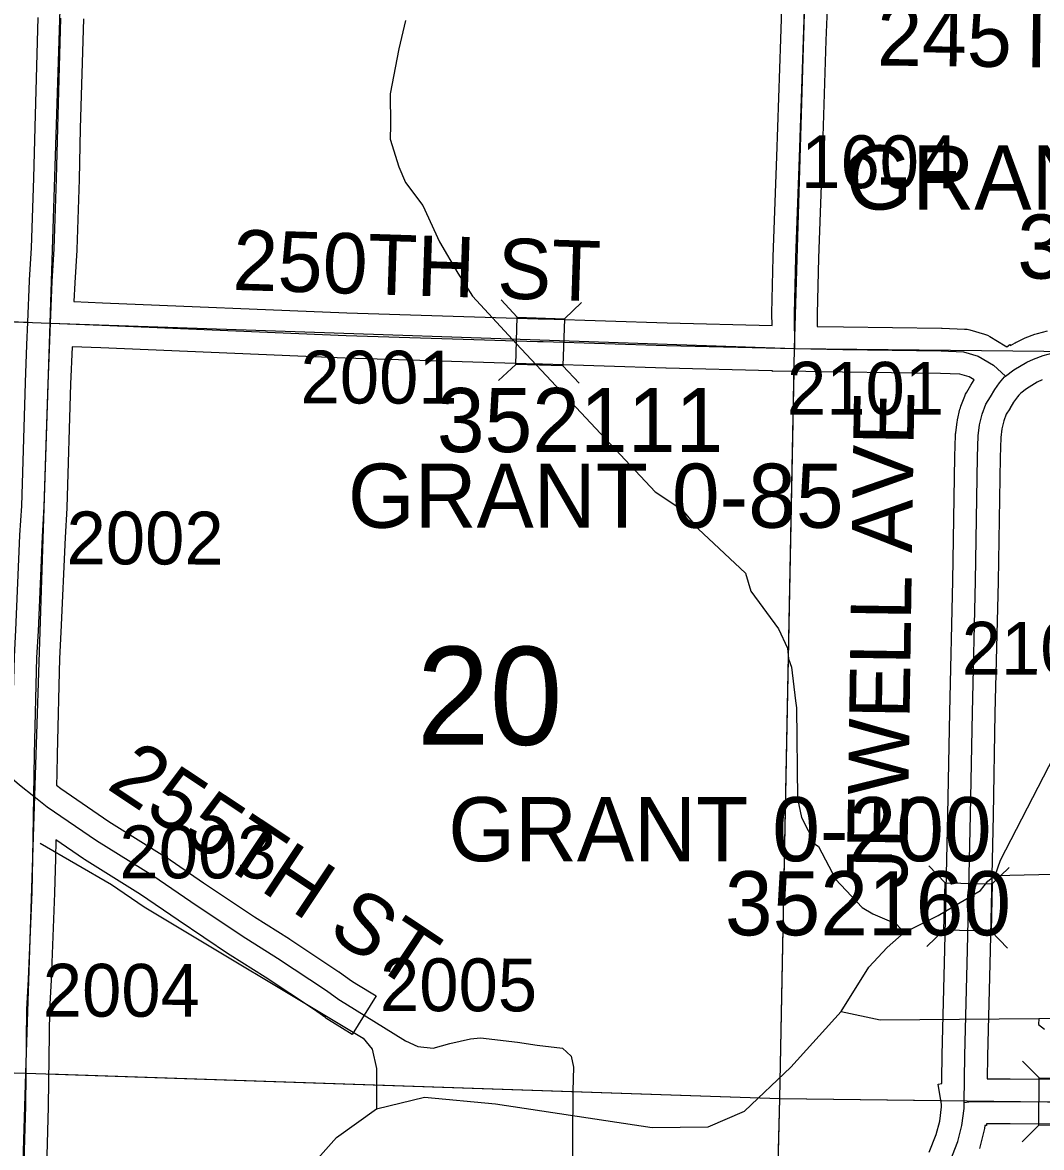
# Model space of a CAD drawing. Extents: x -157.2 to -99.3, y 12.2 to 46.2.
# Drawn here: x -128.001 to -126.65, y 24.362 to 25.853 of the extents above; entities that cross this region are included whole.
import ezdxf

# ---------------------------------------------------------------- set-up
doc = ezdxf.new("R2010")
doc.units = 0
for name, color, linetype in [('tdCoHydroRiver', 7, 'Continuous'), ('tdCoSecRdNmbr', 7, 'Continuous'), ('tdCoSecRdTxt', 7, 'Continuous'), ('tdCoSecRteBand', 7, 'Continuous'), ('tdCoSecRteCL', 7, 'Continuous'), ('tdCoSectLine', 7, 'Continuous'), ('tdCoSectLinePart', 7, 'Continuous'), ('tdCoSectNmbr', 7, 'Continuous'), ('tdCoStrucSec', 7, 'Continuous'), ('tdCoStrucSecCoName', 7, 'Continuous'), ('tdCoStrucSecFHWANum', 7, 'Continuous'), ('tdCoSurfAsphalt', 7, 'Continuous'), ('tdCoSurfGravel', 7, 'Continuous'), ('tdCoSurfLNO', 7, 'Continuous')]:
    doc.layers.add(name, color=color, linetype=linetype)

msp = doc.modelspace()

# ---------------------------------------------------------------- linework, layer by layer
at = {"layer": 'tdCoHydroRiver'}
for points in [[(-127.4934, 25.8561), (-127.5024, 25.8185), (-127.5136, 25.7588), (-127.5132, 25.7178), (-127.5137, 25.6989), (-127.5022, 25.6622), (-127.4933, 25.6415), (-127.4705, 25.6108), (-127.4482, 25.5628), (-127.4242, 25.5211), (-127.4045, 25.4906), (-127.3464, 25.4273), (-127.1627, 25.2311), (-127.1271, 25.208), (-127.1057, 25.1821), (-127.0427, 25.1235), (-127.0355, 25.0996), (-126.9991, 25.0496), (-126.9872, 25.024), (-126.986, 25.0098), (-126.9816, 24.9986), (-126.9766, 24.9543), (-126.9753, 24.9448), (-126.974, 24.8248), (-126.9684, 24.7994), (-126.9505, 24.7642), (-126.9458, 24.7609), (-126.9324, 24.7352), (-126.9234, 24.7176), (-126.8882, 24.6803), (-126.8742, 24.672), (-126.8431, 24.6585), (-126.8323, 24.6471)], [(-126.7118, 24.7226), (-126.7049, 24.7429), (-126.3773, 25.3773), (-126.3644, 25.3895), (-126.3563, 25.394)], [(-126.7118, 24.7226), (-126.4039, 24.7295), (-126.3031, 24.7755), (-126.208, 24.7901), (-126.1556, 24.8028), (-126.1188, 24.8191), (-126.0929, 24.8436), (-126.0608, 24.8616), (-126.0241, 24.8747), (-125.9924, 24.8801), (-125.8635, 24.8622), (-125.837, 24.8536), (-125.7842, 24.8236), (-125.7413, 24.7766), (-125.7209, 24.7176), (-125.695, 24.6869), (-125.6618, 24.6339), (-125.662, 24.6276), (-125.6544, 24.6163), (-125.6501, 24.6004), (-125.6491, 24.5814)], [(-127.9778, 24.7654), (-127.8831, 24.7106), (-127.8398, 24.6809), (-127.5497, 24.5069), (-127.5375, 24.4923), (-127.5319, 24.4669), (-127.5319, 24.4132)], [(-126.8323, 24.6471), (-126.7875, 24.6695), (-126.7313, 24.7026), (-126.7215, 24.7149), (-126.7118, 24.7226)], [(-126.9159, 24.5422), (-126.8794, 24.6011), (-126.855, 24.6273), (-126.8323, 24.6471)], [(-127.5319, 24.4132), (-127.4683, 24.4288), (-127.3739, 24.4197), (-127.1665, 24.3885), (-127.0923, 24.3895), (-127.0443, 24.4102), (-126.9827, 24.4684), (-126.9159, 24.5422)], [(-126.9159, 24.5422), (-126.8641, 24.5313), (-126.6542, 24.5331)], [(-126.6542, 24.5331), (-126.2737, 24.5363), (-126.2551, 24.5279), (-126.2257, 24.5065), (-126.1462, 24.4711), (-126.1137, 24.4497), (-126.0476, 24.3878), (-125.9704, 24.3287), (-125.9274, 24.2896), (-125.9197, 24.2815), (-125.8292, 24.1905), (-125.8189, 24.1666), (-125.8147, 24.1459), (-125.8101, 24.1411), (-125.8103, 24.1348), (-125.7969, 24.1075), (-125.777, 24.0849)], [(-126.6542, 24.5331), (-126.6544, 24.5252), (-126.6467, 24.5187)], [(-128.0039, 23.901), (-127.9243, 23.9369), (-127.8986, 23.9535), (-127.8742, 23.9797), (-127.6572, 24.2811), (-127.6508, 24.2841), (-127.6457, 24.2966), (-127.6095, 24.3476), (-127.585, 24.3753), (-127.5319, 24.4132)]]:
    msp.add_lwpolyline(points, dxfattribs=at)
at = {"layer": 'tdCoSecRteBand'}
for points in [[(-127.0076, 25.4518), (-127.0077, 25.467), (-127.0077, 25.4675), (-127.0077, 25.468), (-127.006, 25.5425), (-127.006, 25.5427), (-127.006, 25.5428), (-127.0013, 25.676), (-126.9961, 25.8315), (-126.9961, 25.8316), (-126.9961, 25.8317), (-126.9936, 25.8982)], [(-126.9337, 25.8935), (-126.9361, 25.8295), (-126.9413, 25.6739), (-126.9413, 25.6739), (-126.9413, 25.6739), (-126.946, 25.5409), (-126.9477, 25.4671), (-126.9476, 25.4505), (-126.9131, 25.4499), (-126.7829, 25.4482), (-126.7825, 25.4482), (-126.7821, 25.4482), (-126.7525, 25.447), (-126.7489, 25.4468), (-126.7454, 25.4458), (-126.7259, 25.4401), (-126.7222, 25.439), (-126.7189, 25.4371), (-126.6987, 25.425), (-126.6963, 25.4236)], [(-128.015, 24.8912), (-128.0117, 25.0123), (-128.0117, 25.0127), (-128.0117, 25.013), (-128.01, 25.0479), (-128.0046, 25.1734), (-128.0046, 25.1737), (-128.0045, 25.1739), (-128.0021, 25.2129), (-127.9972, 25.3759), (-127.9972, 25.3761), (-127.9972, 25.3762), (-127.9952, 25.4261), (-127.9952, 25.4261), (-127.994, 25.4561), (-127.9918, 25.5111), (-127.9917, 25.5115), (-127.9917, 25.5118), (-127.989, 25.5547), (-127.9861, 25.6469), (-127.9844, 25.7146), (-127.9844, 25.7147), (-127.9844, 25.7147), (-127.9802, 25.8602)], [(-127.9202, 25.8583), (-127.9244, 25.713), (-127.9261, 25.6453), (-127.9261, 25.6452), (-127.9261, 25.6451), (-127.9291, 25.5524), (-127.9291, 25.5519), (-127.9291, 25.5515), (-127.9318, 25.5084), (-127.9328, 25.4836), (-127.9328, 25.4836), (-127.8948, 25.482), (-127.8948, 25.482), (-127.8948, 25.482), (-127.5712, 25.4684), (-127.3174, 25.4606), (-127.3136, 25.4605), (-127.3102, 25.4604), (-127.1465, 25.4554), (-127.0076, 25.4518)], [(-126.6963, 25.4236), (-126.6924, 25.4265), (-126.6914, 25.4252), (-126.6854, 25.4288), (-126.6842, 25.4295), (-126.6829, 25.4301), (-126.674, 25.4343), (-126.673, 25.4348), (-126.672, 25.4352), (-126.6591, 25.4401), (-126.6575, 25.4408), (-126.6559, 25.4412), (-126.6426, 25.4446)], [(-126.7992, 24.3559), (-126.7899, 24.3793), (-126.7854, 24.3969), (-126.7829, 24.4158), (-126.7829, 24.4191), (-126.7876, 24.4459), (-126.7825, 24.4468), (-126.7824, 24.452), (-126.7819, 24.4843), (-126.7819, 24.4845), (-126.7819, 24.4847), (-126.7785, 24.6244), (-126.7745, 24.8036), (-126.7721, 24.9392), (-126.7721, 24.9393), (-126.7721, 24.9393), (-126.7681, 25.1134), (-126.7652, 25.278), (-126.7652, 25.2782), (-126.7652, 25.2783), (-126.7644, 25.3064), (-126.7644, 25.308), (-126.7642, 25.3096), (-126.7622, 25.3242), (-126.762, 25.3256), (-126.7617, 25.3269), (-126.7585, 25.3408), (-126.758, 25.3428), (-126.7573, 25.3447), (-126.7521, 25.3582), (-126.7511, 25.3609), (-126.7496, 25.3633), (-126.7439, 25.3726), (-126.7397, 25.3796), (-126.7464, 25.3836), (-126.7586, 25.3872), (-126.7842, 25.3882), (-126.914, 25.39), (-126.914, 25.39), (-126.9141, 25.39), (-126.9481, 25.3905), (-126.9481, 25.3903), (-126.9775, 25.391), (-127.007, 25.3908), (-127.007, 25.3916), (-127.0078, 25.3916), (-127.0078, 25.3918), (-127.1481, 25.3954), (-127.1482, 25.3954), (-127.1483, 25.3954), (-127.312, 25.4004), (-127.3155, 25.4005), (-127.3155, 25.4005), (-127.3192, 25.4007), (-127.5732, 25.4085), (-127.5733, 25.4085), (-127.5735, 25.4085), (-127.8973, 25.422), (-127.9352, 25.4236), (-127.9372, 25.374), (-127.9422, 25.2106), (-127.9422, 25.2101), (-127.9422, 25.2097), (-127.9446, 25.1705), (-127.9501, 25.0453), (-127.9501, 25.0452), (-127.9501, 25.0451), (-127.9518, 25.0104), (-127.9552, 24.8829), (-127.9556, 24.8574), (-127.9559, 24.8422), (-127.9504, 24.8378), (-127.8867, 24.7944), (-127.8122, 24.7478), (-127.8117, 24.7475), (-127.8112, 24.7472), (-127.761, 24.7129), (-127.6937, 24.6676), (-127.6472, 24.6386), (-127.6469, 24.6383), (-127.6465, 24.6381), (-127.5817, 24.595), (-127.5812, 24.5947), (-127.5808, 24.5944), (-127.5651, 24.5831), (-127.5579, 24.5787), (-127.5324, 24.5629), (-127.564, 24.5119), (-127.5895, 24.5276), (-127.5975, 24.5326), (-127.5984, 24.5332), (-127.5992, 24.5338), (-127.6153, 24.5453), (-127.6794, 24.5879), (-127.7259, 24.6171), (-127.7263, 24.6173), (-127.7267, 24.6176), (-127.7946, 24.6632), (-127.7946, 24.6633), (-127.7947, 24.6633), (-127.8445, 24.6973), (-127.919, 24.7438), (-127.9195, 24.7441), (-127.92, 24.7445), (-127.957, 24.7697), (-127.9574, 24.745), (-127.9574, 24.7449), (-127.9574, 24.7448), (-127.9584, 24.6999), (-127.9584, 24.6996), (-127.9584, 24.6993), (-127.9631, 24.5842), (-127.9631, 24.584), (-127.9631, 24.5839), (-127.9651, 24.5445), (-127.9668, 24.4166), (-127.9668, 24.4163), (-127.9668, 24.4161), (-127.9715, 24.2548)], [(-126.6494, 25.3796), (-126.656, 25.3765), (-126.6703, 25.368), (-126.6779, 25.3622), (-126.6807, 25.3592), (-126.6824, 25.3572), (-126.6874, 25.3503), (-126.6923, 25.3419), (-126.6925, 25.3417), (-126.6926, 25.3414), (-126.6971, 25.3342), (-126.7005, 25.3252), (-126.7029, 25.3147), (-126.7045, 25.3032), (-126.7052, 25.2768), (-126.7081, 25.1122), (-126.7081, 25.1122), (-126.7081, 25.1121), (-126.7121, 24.938), (-126.7146, 24.8025), (-126.7146, 24.8024), (-126.7146, 24.8024), (-126.7185, 24.6231), (-126.7185, 24.623), (-126.7185, 24.623), (-126.7219, 24.4833), (-126.7224, 24.4532), (-126.692, 24.4532), (-126.6919, 24.4532), (-126.6918, 24.4532), (-126.5199, 24.4524)], [(-126.5204, 24.3924), (-126.692, 24.3932), (-126.7232, 24.3932), (-126.7232, 24.3911), (-126.7256, 24.3912), (-126.7261, 24.3873), (-126.7264, 24.3855), (-126.7268, 24.3838), (-126.7323, 24.3625), (-126.7327, 24.3607)]]:
    msp.add_lwpolyline(points, dxfattribs=at)
at = {"layer": 'tdCoSecRteCL'}
for points in [[(-126.9773, 25.4211), (-126.9777, 25.4673), (-126.976, 25.5418), (-126.9713, 25.6749), (-126.9661, 25.8306), (-126.9626, 25.925)], [(-127.964, 25.4548), (-127.9618, 25.5099), (-127.9591, 25.5533), (-127.9561, 25.646), (-127.9544, 25.7139), (-127.9502, 25.8594)], [(-127.9861, 24.8279), (-127.9852, 24.8835), (-127.9818, 25.0115), (-127.98, 25.0465), (-127.9746, 25.1721), (-127.9721, 25.2115), (-127.9672, 25.375), (-127.964, 25.4548)], [(-127.964, 25.4548), (-127.896, 25.452), (-127.5722, 25.4384), (-127.3183, 25.4306), (-127.3145, 25.4305), (-127.3111, 25.4304), (-127.1473, 25.4254), (-126.9773, 25.4211)], [(-126.6982, 25.3845), (-126.6871, 25.3929), (-126.6701, 25.403), (-126.6612, 25.4072), (-126.6484, 25.4121), (-126.6351, 25.4156), (-126.6274, 25.4163), (-126.5924, 25.4173), (-126.4168, 25.4149), (-126.3194, 25.4139), (-126.2425, 25.4134), (-126.1137, 25.4121), (-126.0851, 25.4129), (-126.0787, 25.4136), (-126.0686, 25.4168), (-126.0622, 25.419), (-126.0545, 25.4215), (-126.0439, 25.4269), (-126.0346, 25.4329), (-126.0232, 25.4415), (-126.0183, 25.4459)], [(-126.9773, 25.4211), (-126.9136, 25.42), (-126.7833, 25.4182), (-126.7538, 25.417), (-126.7343, 25.4113), (-126.714, 25.3992), (-126.6982, 25.3845)], [(-126.7528, 24.4216), (-126.7519, 24.4839), (-126.7485, 24.6237), (-126.7445, 24.803), (-126.7421, 24.9387), (-126.7381, 25.1128), (-126.7352, 25.2775), (-126.7344, 25.3056), (-126.7325, 25.3202), (-126.7293, 25.334), (-126.7241, 25.3475), (-126.7182, 25.3571), (-126.7125, 25.3668), (-126.7061, 25.3756), (-126.6994, 25.3835), (-126.6982, 25.3845)], [(-128.9456, 25.0104), (-128.9361, 25.004), (-128.9112, 24.9939), (-128.8989, 24.9897), (-128.8888, 24.9885), (-128.8538, 24.9867), (-128.6868, 24.9818), (-128.5931, 24.9779), (-128.4503, 24.9722), (-128.3248, 24.9685), (-128.2562, 24.9646), (-128.1961, 24.9591), (-128.1633, 24.9557), (-128.1546, 24.9544), (-128.1477, 24.9527), (-128.1403, 24.95), (-128.1309, 24.9458), (-128.1137, 24.9335), (-128.0757, 24.9039), (-128.0049, 24.843), (-127.9861, 24.8279)], [(-128.0228, 23.5603), (-128.0197, 23.6377), (-128.0148, 23.7908), (-128.0094, 23.9247), (-128.0057, 24.0863), (-128.0035, 24.2085), (-128.0035, 24.2133), (-128.0015, 24.2557), (-127.9968, 24.417), (-127.9951, 24.5454), (-127.9931, 24.5854), (-127.9884, 24.7006), (-127.9874, 24.7454), (-127.9861, 24.8279)], [(-127.9861, 24.8279), (-127.9682, 24.8136), (-127.9031, 24.7692), (-127.8281, 24.7224), (-127.7778, 24.6881), (-127.71, 24.6425), (-127.6631, 24.6131), (-127.5983, 24.57), (-127.5818, 24.5581), (-127.5737, 24.5532)], [(-126.969, 24.1533), (-126.9586, 24.1675), (-126.9443, 24.1835), (-126.9288, 24.1969), (-126.9073, 24.2122), (-126.8812, 24.2289), (-126.8498, 24.2496), (-126.8338, 24.261), (-126.8205, 24.2733), (-126.8064, 24.2884), (-126.7951, 24.3014), (-126.7862, 24.3147), (-126.7786, 24.3295), (-126.7717, 24.3438), (-126.7613, 24.37), (-126.7559, 24.3912), (-126.7529, 24.4136), (-126.7528, 24.4216)], [(-126.7528, 24.4216), (-126.7437, 24.4232), (-126.692, 24.4232), (-126.5201, 24.4224), (-126.3815, 24.4197), (-126.1822, 24.4175), (-126.0301, 24.4155), (-126.0041, 24.4144)]]:
    msp.add_lwpolyline(points, dxfattribs=at)
at = {"layer": 'tdCoSectLine'}
for points in [[(-127.9644, 25.4548), (-127.9319, 26.4679)], [(-126.9777, 25.4211), (-126.9629, 25.925), (-126.9472, 26.4247)], [(-128.93, 25.491), (-127.9644, 25.4548)], [(-127.9966, 24.4605), (-127.9644, 25.4548)], [(-127.9644, 25.4548), (-126.9777, 25.4211)], [(-126.9974, 24.427), (-126.9777, 25.4211)], [(-126.9777, 25.4211), (-125.986, 25.4107)], [(-128.9664, 24.4882), (-127.9966, 24.4605)], [(-128.0263, 23.4719), (-127.9966, 24.4605)], [(-127.9966, 24.4605), (-126.9974, 24.427)], [(-127.0217, 23.4484), (-126.9974, 24.427)], [(-126.9974, 24.427), (-126.0044, 24.4144)]]:
    msp.add_lwpolyline(points, dxfattribs=at)
at = {"layer": 'tdCoSectLinePart'}
for points in [[(-128.8998, 25.4899), (-127.9942, 25.456)], [(-126.9974, 24.427), (-126.9783, 25.3911)], [(-127.9666, 24.4595), (-126.9974, 24.427)], [(-127.003, 24.2045), (-126.9974, 24.427)], [(-126.9974, 24.427), (-126.7831, 24.4243)]]:
    msp.add_lwpolyline(points, dxfattribs=at)
at = {"layer": 'tdCoStrucSec'}
for p, q in [((-127.3454, 25.4628), (-127.3668, 25.4856)), ((-127.2828, 25.4608), (-127.26, 25.4823)), ((-127.3473, 25.4002), (-127.3701, 25.3788)), ((-127.2847, 25.3983), (-127.2633, 25.3755)), ((-126.7783, 24.7129), (-126.7999, 24.7356)), ((-126.7157, 24.7115), (-126.6931, 24.7331)), ((-126.7798, 24.6503), (-126.8024, 24.6287)), ((-126.7172, 24.6489), (-126.6956, 24.6262)), ((-126.6535, 24.4543), (-126.6756, 24.4765)), ((-126.6538, 24.3917), (-126.676, 24.3697))]:
    msp.add_line(p, q, dxfattribs=at)
for points in [[(-127.3454, 25.4628), (-127.2828, 25.4608), (-127.2847, 25.3983), (-127.3473, 25.4002)], [(-126.7798, 24.6503), (-126.7783, 24.7129), (-126.7157, 24.7115), (-126.7172, 24.6489)], [(-126.6535, 24.4543), (-126.5909, 24.454), (-126.5912, 24.3914), (-126.6538, 24.3917)]]:
    msp.add_lwpolyline(points, close=True, dxfattribs=at)
at = {"layer": 'tdCoSurfAsphalt'}
for points in [[(-126.6982, 25.3845), (-126.6871, 25.3929), (-126.6701, 25.403), (-126.6612, 25.4072), (-126.6484, 25.4121), (-126.6351, 25.4156), (-126.6274, 25.4163), (-126.5924, 25.4173), (-126.4168, 25.4149), (-126.3194, 25.4139), (-126.2425, 25.4134), (-126.1137, 25.4121), (-126.0851, 25.4129), (-126.0787, 25.4136), (-126.0686, 25.4168), (-126.0622, 25.419), (-126.0545, 25.4215), (-126.0439, 25.4269), (-126.0346, 25.4329), (-126.0232, 25.4415), (-126.0183, 25.4459)], [(-126.7717, 24.3438), (-126.7613, 24.37), (-126.7559, 24.3912), (-126.7529, 24.4136), (-126.7528, 24.4216), (-126.7519, 24.4839), (-126.7485, 24.6237), (-126.7445, 24.803), (-126.7421, 24.9387), (-126.7381, 25.1128), (-126.7352, 25.2775), (-126.7344, 25.3056), (-126.7325, 25.3202), (-126.7293, 25.334), (-126.7241, 25.3475), (-126.7182, 25.3571), (-126.7125, 25.3668), (-126.7061, 25.3756), (-126.6994, 25.3835), (-126.6982, 25.3845)]]:
    msp.add_lwpolyline(points, dxfattribs=at)
at = {"layer": 'tdCoSurfGravel'}
for points in [[(-126.9773, 25.4211), (-126.9777, 25.4673), (-126.976, 25.5418), (-126.9713, 25.6749), (-126.9661, 25.8306), (-126.9626, 25.925)], [(-128.0015, 24.2557), (-127.9968, 24.417), (-127.9951, 24.5454), (-127.9931, 24.5854), (-127.9884, 24.7006), (-127.9874, 24.7454), (-127.9861, 24.8279), (-127.9852, 24.8835), (-127.9818, 25.0115), (-127.98, 25.0465), (-127.9746, 25.1721), (-127.9721, 25.2115), (-127.9672, 25.375), (-127.964, 25.4548), (-127.9618, 25.5099), (-127.9591, 25.5533), (-127.9561, 25.646), (-127.9544, 25.7139), (-127.9502, 25.8594)], [(-127.964, 25.4548), (-127.896, 25.452), (-127.5722, 25.4384), (-127.3183, 25.4306), (-127.3145, 25.4305), (-127.3111, 25.4304), (-127.1473, 25.4254), (-126.9773, 25.4211)], [(-126.9773, 25.4211), (-126.9136, 25.42), (-126.7833, 25.4182), (-126.7538, 25.417), (-126.7343, 25.4113), (-126.714, 25.3992), (-126.6982, 25.3845)], [(-128.9456, 25.0104), (-128.9361, 25.004), (-128.9112, 24.9939), (-128.8989, 24.9897), (-128.8888, 24.9885), (-128.8538, 24.9867), (-128.6868, 24.9818), (-128.5931, 24.9779), (-128.4503, 24.9722), (-128.3248, 24.9685), (-128.2562, 24.9646), (-128.1961, 24.9591), (-128.1633, 24.9557), (-128.1546, 24.9544), (-128.1477, 24.9527), (-128.1403, 24.95), (-128.1309, 24.9458), (-128.1137, 24.9335), (-128.0757, 24.9039), (-128.0049, 24.843), (-127.9861, 24.8279)], [(-127.9861, 24.8279), (-127.9682, 24.8136), (-127.9031, 24.7692), (-127.8281, 24.7224), (-127.7778, 24.6881), (-127.71, 24.6425), (-127.6631, 24.6131), (-127.5983, 24.57), (-127.5818, 24.5581), (-127.5737, 24.5532)], [(-126.7528, 24.4216), (-126.7437, 24.4232), (-126.692, 24.4232), (-126.5201, 24.4224), (-126.3815, 24.4197), (-126.1822, 24.4175), (-126.0301, 24.4155), (-126.0041, 24.4144)]]:
    msp.add_lwpolyline(points, dxfattribs=at)
at = {"layer": 'tdCoSurfLNO'}
msp.add_lwpolyline([(-127.5737, 24.5532), (-127.4933, 24.5034), (-127.477, 24.4958), (-127.4569, 24.4938), (-127.4346, 24.5001), (-127.4071, 24.506), (-127.3942, 24.5075), (-127.3449, 24.5017), (-127.3187, 24.4978), (-127.2852, 24.4935), (-127.274, 24.4831), (-127.2707, 24.4686), (-127.2715, 24.4371), (-127.2736, 24.1838)], dxfattribs=at)

# ---------------------------------------------------------------- texts
at = {"layer": 'tdCoSecRdNmbr'}
for s, rotation, p in [('1604', 359.9032, (-126.9691, 25.634)), ('2001', 359.9027, (-127.6326, 25.3485)), ('2101', 359.9032, (-126.9879, 25.3337)), ('2002', 359.9025, (-127.9427, 25.1352)), ('2104', 359.9034, (-126.7562, 24.989)), ('2003', 359.9026, (-127.8726, 24.719)), ('2005', 359.8897, (-127.5273, 24.5429)), ('2004', 359.9025, (-127.9742, 24.5356))]:
    msp.add_text(s, height=0.07, rotation=rotation, dxfattribs=at).set_placement(p)
at = {"layer": 'tdCoSecRdTxt'}
for s, rotation, p in [('245TH ST', 359.3087, (-126.8687, 25.7965)), ('250TH ST', 358.1858, (-127.7232, 25.499)), ('JEWELL AVE', 89.1532, (-126.8287, 24.7041)), ('255TH ST', 326.4219, (-127.8912, 24.8388))]:
    msp.add_text(s, height=0.08, rotation=rotation, dxfattribs=at).set_placement(p)
at = {"layer": 'tdCoSectNmbr'}
msp.add_text('20', height=0.13, rotation=359.9028, dxfattribs=at).set_placement((-127.4787, 24.8961))
at = {"layer": 'tdCoStrucSecCoName'}
for s, p in [('GRANT 0-89', (-126.91, 25.6055)), ('GRANT 0-85', (-127.5697, 25.1836)), ('GRANT 0-200', (-127.4367, 24.7415))]:
    msp.add_text(s, height=0.085, dxfattribs=at).set_placement(p)
at = {"layer": 'tdCoStrucSecFHWANum'}
for s, p in [('352131', (-126.6826, 25.5139)), ('352111', (-127.4518, 25.2839)), ('352160', (-127.0701, 24.6433))]:
    msp.add_text(s, height=0.085, dxfattribs=at).set_placement(p)

doc.saveas('drawing.dxf')
